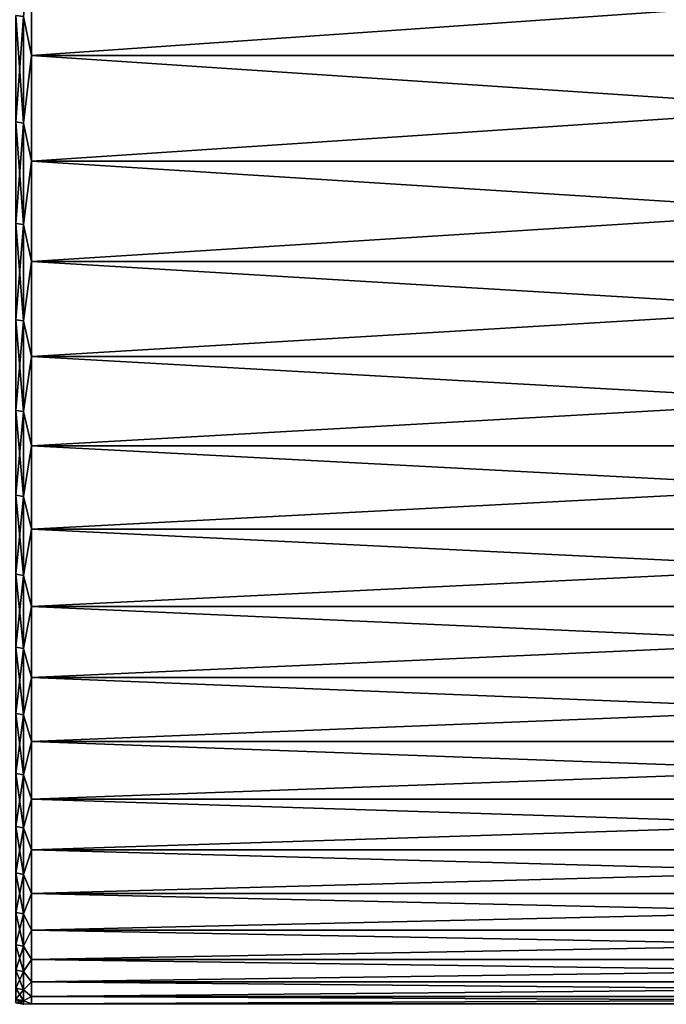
# Model space of a CAD drawing. Header units: metres. Extents: x -2 to 85, y -75 to 96.
# Tile 314 of 444: x 70.55 to 75.88, y 4.5 to 12.61. Entities that reach past the tile are written whole.
import ezdxf

# ---------------------------------------------------------------- set-up
doc = ezdxf.new("R2010")
doc.units = ezdxf.units.M
doc.layers.add('solid_20204500', color=7, linetype='CONTINUOUS')

msp = doc.modelspace()

# ---------------------------------------------------------------- linework, layer by layer
at = {"layer": 'solid_20204500'}
for points in [[(70.585388, 12.634319, -17.77495), (70.650002, 13.224952, -18.274242), (70.650002, 12.314198, -17.498732)], [(70.585388, 12.634319, 17.77495), (70.650002, 12.314198, 17.498732), (70.650002, 13.224952, 18.274242)], [(83.727272, 12.314198, -17.498732), (70.650002, 12.314198, -17.498732), (70.650002, 13.224952, -18.274242)], [(83.727272, 13.224952, -18.274242), (83.727272, 12.314198, -17.498732), (70.650002, 13.224952, -18.274242)], [(83.727272, 13.224952, 18.274242), (70.650002, 13.224952, 18.274242), (70.650002, 12.314198, 17.498732)], [(83.727272, 12.314198, 17.498732), (83.727272, 13.224952, 18.274242), (70.650002, 12.314198, 17.498732)], [(70.585388, 12.634319, 17.77495), (70.521156, 12.64262, 17.765347), (70.521156, 11.76596, 16.967989)], [(70.585388, 11.757185, -16.97716), (70.521156, 11.76596, -16.967989), (70.521156, 12.64262, -17.765347)], [(70.585388, 12.634319, -17.77495), (70.585388, 11.757185, -16.97716), (70.521156, 12.64262, -17.765347)], [(70.585388, 11.757185, 16.97716), (70.585388, 12.634319, 17.77495), (70.521156, 11.76596, 16.967989)], [(70.585388, 12.634319, -17.77495), (70.650002, 12.314198, -17.498732), (70.585388, 11.757185, -16.97716)], [(70.585388, 11.757185, 16.97716), (70.650002, 12.314198, 17.498732), (70.585388, 12.634319, 17.77495)], [(70.585388, 11.757185, -16.97716), (70.650002, 12.314198, -17.498732), (70.650002, 11.444084, -16.677879)], [(70.585388, 11.757185, 16.97716), (70.650002, 11.444084, 16.677879), (70.650002, 12.314198, 17.498732)], [(83.727272, 11.444084, -16.677879), (70.650002, 11.444084, -16.677879), (70.650002, 12.314198, -17.498732)], [(83.727272, 12.314198, -17.498732), (83.727272, 11.444084, -16.677879), (70.650002, 12.314198, -17.498732)], [(83.727272, 12.314198, 17.498732), (70.650002, 12.314198, 17.498732), (70.650002, 11.444084, 16.677879)], [(83.727272, 11.444084, 16.677879), (83.727272, 12.314198, 17.498732), (70.650002, 11.444084, 16.677879)], [(70.585388, 11.757185, 16.97716), (70.521156, 11.76596, 16.967989), (70.521156, 10.93064, 16.127419)], [(70.585388, 10.921414, -16.136135), (70.521156, 10.93064, -16.127419), (70.521156, 11.76596, -16.967989)], [(70.585388, 11.757185, -16.97716), (70.585388, 10.921414, -16.136135), (70.521156, 11.76596, -16.967989)], [(70.585388, 10.921414, 16.136135), (70.585388, 11.757185, 16.97716), (70.521156, 10.93064, 16.127419)], [(70.585388, 11.757185, -16.97716), (70.650002, 11.444084, -16.677879), (70.585388, 10.921414, -16.136135)], [(70.585388, 10.921414, 16.136135), (70.650002, 11.444084, 16.677879), (70.585388, 11.757185, 16.97716)], [(70.585388, 10.921414, -16.136135), (70.650002, 11.444084, -16.677879), (70.650002, 10.616868, -15.813815)], [(70.585388, 10.921414, 16.136135), (70.650002, 10.616868, 15.813815), (70.650002, 11.444084, 16.677879)], [(83.727272, 10.616868, -15.813815), (70.650002, 10.616868, -15.813815), (70.650002, 11.444084, -16.677879)], [(83.727272, 11.444084, -16.677879), (83.727272, 10.616868, -15.813815), (70.650002, 11.444084, -16.677879)], [(83.727272, 11.444084, 16.677879), (70.650002, 11.444084, 16.677879), (70.650002, 10.616868, 15.813815)], [(83.727272, 10.616868, 15.813815), (83.727272, 11.444084, 16.677879), (70.650002, 10.616868, 15.813815)], [(70.585388, 10.921414, 16.136135), (70.521156, 10.93064, 16.127419), (70.521156, 10.138789, 15.245781)], [(70.585388, 10.129135, -15.254021), (70.521156, 10.138789, -15.245781), (70.521156, 10.93064, -16.127419)], [(70.585388, 10.921414, -16.136135), (70.585388, 10.129135, -15.254021), (70.521156, 10.93064, -16.127419)], [(70.585388, 10.129135, 15.254021), (70.585388, 10.921414, 16.136135), (70.521156, 10.138789, 15.245781)], [(70.585388, 10.921414, -16.136135), (70.650002, 10.616868, -15.813815), (70.585388, 10.129135, -15.254021)], [(70.585388, 10.129135, 15.254021), (70.650002, 10.616868, 15.813815), (70.585388, 10.921414, 16.136135)], [(70.585388, 10.129135, -15.254021), (70.650002, 10.616868, -15.813815), (70.650002, 9.834693, -14.908776)], [(70.585388, 10.129135, 15.254021), (70.650002, 9.834693, 14.908776), (70.650002, 10.616868, 15.813815)], [(83.727272, 9.834693, -14.908776), (70.650002, 9.834693, -14.908776), (70.650002, 10.616868, -15.813815)], [(83.727272, 10.616868, -15.813815), (83.727272, 9.834693, -14.908776), (70.650002, 10.616868, -15.813815)], [(83.727272, 10.616868, 15.813815), (70.650002, 10.616868, 15.813815), (70.650002, 9.834693, 14.908776)], [(83.727272, 9.834693, 14.908776), (83.727272, 10.616868, 15.813815), (70.650002, 9.834693, 14.908776)], [(70.585388, 10.129135, 15.254021), (70.521156, 10.138789, 15.245781), (70.521156, 9.392423, 14.325318)], [(70.585388, 9.382365, -14.333061), (70.521156, 9.392423, -14.325318), (70.521156, 10.138789, -15.245781)], [(70.585388, 10.129135, -15.254021), (70.585388, 9.382365, -14.333061), (70.521156, 10.138789, -15.245781)], [(70.585388, 9.382365, 14.333061), (70.585388, 10.129135, 15.254021), (70.521156, 9.392423, 14.325318)], [(70.585388, 10.129135, -15.254021), (70.650002, 9.834693, -14.908776), (70.585388, 9.382365, -14.333061)], [(70.585388, 9.382365, 14.333061), (70.650002, 9.834693, 14.908776), (70.585388, 10.129135, 15.254021)], [(70.585388, 9.382365, -14.333061), (70.650002, 9.834693, -14.908776), (70.650002, 9.099584, -13.965109)], [(70.585388, 9.382365, 14.333061), (70.650002, 9.099584, 13.965109), (70.650002, 9.834693, 14.908776)], [(83.727272, 9.099584, -13.965109), (70.650002, 9.099584, -13.965109), (70.650002, 9.834693, -14.908776)], [(83.727272, 9.834693, -14.908776), (83.727272, 9.099584, -13.965109), (70.650002, 9.834693, -14.908776)], [(83.727272, 9.834693, 14.908776), (70.650002, 9.834693, 14.908776), (70.650002, 9.099584, 13.965109)], [(83.727272, 9.099584, 13.965109), (83.727272, 9.834693, 14.908776), (70.650002, 9.099584, 13.965109)], [(70.585388, 9.382365, 14.333061), (70.521156, 9.392423, 14.325318), (70.521156, 8.69344, 13.368376)], [(70.585388, 8.683006, -13.375601), (70.521156, 8.69344, -13.368376), (70.521156, 9.392423, -14.325318)], [(70.585388, 9.382365, -14.333061), (70.585388, 8.683006, -13.375601), (70.521156, 9.392423, -14.325318)], [(70.585388, 8.683006, 13.375601), (70.585388, 9.382365, 14.333061), (70.521156, 8.69344, 13.368376)], [(70.585388, 9.382365, -14.333061), (70.650002, 9.099584, -13.965109), (70.585388, 8.683006, -13.375601)], [(70.585388, 8.683006, 13.375601), (70.650002, 9.099584, 13.965109), (70.585388, 9.382365, 14.333061)], [(70.585388, 8.683006, -13.375601), (70.650002, 9.099584, -13.965109), (70.650002, 8.413445, -12.985257)], [(70.585388, 8.683006, 13.375601), (70.650002, 8.413445, 12.985257), (70.650002, 9.099584, 13.965109)], [(83.727272, 8.413445, -12.985257), (70.650002, 8.413445, -12.985257), (70.650002, 9.099584, -13.965109)], [(83.727272, 9.099584, -13.965109), (83.727272, 8.413445, -12.985257), (70.650002, 9.099584, -13.965109)], [(83.727272, 9.099584, 13.965109), (70.650002, 9.099584, 13.965109), (70.650002, 8.413445, 12.985257)], [(83.727272, 8.413445, 12.985257), (83.727272, 9.099584, 13.965109), (70.650002, 8.413445, 12.985257)], [(70.585388, 8.683006, 13.375601), (70.521156, 8.69344, 13.368376), (70.521156, 8.043625, 12.37739)], [(70.585388, 8.032839, -12.384079), (70.521156, 8.043625, -12.37739), (70.521156, 8.69344, -13.368376)], [(70.585388, 8.683006, -13.375601), (70.585388, 8.032839, -12.384079), (70.521156, 8.69344, -13.368376)], [(70.585388, 8.032839, 12.384079), (70.585388, 8.683006, 13.375601), (70.521156, 8.043625, 12.37739)], [(70.585388, 8.683006, -13.375601), (70.650002, 8.413445, -12.985257), (70.585388, 8.032839, -12.384079)], [(70.585388, 8.032839, 12.384079), (70.650002, 8.413445, 12.985257), (70.585388, 8.683006, 13.375601)], [(70.585388, 8.032839, -12.384079), (70.650002, 8.413445, -12.985257), (70.650002, 7.778058, -11.971761)], [(70.585388, 8.032839, 12.384079), (70.650002, 7.778058, 11.971761), (70.650002, 8.413445, 12.985257)], [(83.727272, 7.778058, -11.971761), (70.650002, 7.778058, -11.971761), (70.650002, 8.413445, -12.985257)], [(83.727272, 8.413445, -12.985257), (83.727272, 7.778058, -11.971761), (70.650002, 8.413445, -12.985257)], [(83.727272, 8.413445, 12.985257), (70.650002, 8.413445, 12.985257), (70.650002, 7.778058, 11.971761)], [(83.727272, 7.778058, 11.971761), (83.727272, 8.413445, 12.985257), (70.650002, 7.778058, 11.971761)], [(70.585388, 8.032839, 12.384079), (70.521156, 8.043625, 12.37739), (70.521156, 7.444628, 11.354884)], [(70.585388, 7.433518, -11.361021), (70.521156, 7.444628, -11.354884), (70.521156, 8.043625, -12.37739)], [(70.585388, 8.032839, -12.384079), (70.585388, 7.433518, -11.361021), (70.521156, 8.043625, -12.37739)], [(70.585388, 7.433518, 11.361021), (70.585388, 8.032839, 12.384079), (70.521156, 7.444628, 11.354884)], [(70.585388, 8.032839, -12.384079), (70.650002, 7.778058, -11.971761), (70.585388, 7.433518, -11.361021)], [(70.585388, 7.433518, 11.361021), (70.650002, 7.778058, 11.971761), (70.585388, 8.032839, 12.384079)], [(70.585388, 7.433518, -11.361021), (70.650002, 7.778058, -11.971761), (70.650002, 7.195065, -10.927244)], [(70.585388, 7.433518, 11.361021), (70.650002, 7.195065, 10.927244), (70.650002, 7.778058, 11.971761)], [(83.727272, 7.195065, -10.927244), (70.650002, 7.195065, -10.927244), (70.650002, 7.778058, -11.971761)], [(83.727272, 7.778058, -11.971761), (83.727272, 7.195065, -10.927244), (70.650002, 7.778058, -11.971761)], [(83.727272, 7.778058, 11.971761), (70.650002, 7.778058, 11.971761), (70.650002, 7.195065, 10.927244)], [(83.727272, 7.195065, 10.927244), (83.727272, 7.778058, 11.971761), (70.650002, 7.195065, 10.927244)], [(70.585388, 7.433518, 11.361021), (70.521156, 7.444628, 11.354884), (70.521156, 6.897977, 10.303462)], [(70.585388, 6.886572, -10.309031), (70.521156, 6.897977, -10.303462), (70.521156, 7.444628, -11.354884)], [(70.585388, 7.433518, -11.361021), (70.585388, 6.886572, -10.309031), (70.521156, 7.444628, -11.354884)], [(70.585388, 6.886572, 10.309031), (70.585388, 7.433518, 11.361021), (70.521156, 6.897977, 10.303462)], [(70.585388, 7.433518, -11.361021), (70.650002, 7.195065, -10.927244), (70.585388, 6.886572, -10.309031)], [(70.585388, 6.886572, 10.309031), (70.650002, 7.195065, 10.927244), (70.585388, 7.433518, 11.361021)], [(70.585388, 6.886572, -10.309031), (70.650002, 7.195065, -10.927244), (70.650002, 6.665978, -9.854416)], [(70.585388, 6.886572, 10.309031), (70.650002, 6.665978, 9.854416), (70.650002, 7.195065, 10.927244)], [(83.727272, 6.665978, -9.854416), (70.650002, 6.665978, -9.854416), (70.650002, 7.195065, -10.927244)], [(83.727272, 7.195065, -10.927244), (83.727272, 6.665978, -9.854416), (70.650002, 7.195065, -10.927244)], [(83.727272, 7.195065, 10.927244), (70.650002, 7.195065, 10.927244), (70.650002, 6.665978, 9.854416)], [(83.727272, 6.665978, 9.854416), (83.727272, 7.195065, 10.927244), (70.650002, 6.665978, 9.854416)], [(70.585388, 6.886572, 10.309031), (70.521156, 6.897977, 10.303462), (70.521156, 6.405064, 9.225802)], [(70.585388, 6.393392, -9.230789), (70.521156, 6.405064, -9.225802), (70.521156, 6.897977, -10.303462)], [(70.585388, 6.886572, -10.309031), (70.585388, 6.393392, -9.230789), (70.521156, 6.897977, -10.303462)], [(70.585388, 6.393392, 9.230789), (70.585388, 6.886572, 10.309031), (70.521156, 6.405064, 9.225802)], [(70.585388, 6.886572, -10.309031), (70.650002, 6.665978, -9.854416), (70.585388, 6.393392, -9.230789)], [(70.585388, 6.393392, 9.230789), (70.650002, 6.665978, 9.854416), (70.585388, 6.886572, 10.309031)], [(70.585388, 6.393392, -9.230789), (70.650002, 6.665978, -9.854416), (70.650002, 6.192169, -8.756054)], [(70.585388, 6.393392, 9.230789), (70.650002, 6.192169, 8.756054), (70.650002, 6.665978, 9.854416)], [(83.727272, 6.192169, -8.756054), (70.650002, 6.192169, -8.756054), (70.650002, 6.665978, -9.854416)], [(83.727272, 6.665978, -9.854416), (83.727272, 6.192169, -8.756054), (70.650002, 6.665978, -9.854416)], [(83.727272, 6.665978, 9.854416), (70.650002, 6.665978, 9.854416), (70.650002, 6.192169, 8.756054)], [(83.727272, 6.192169, 8.756054), (83.727272, 6.665978, 9.854416), (70.650002, 6.192169, 8.756054)], [(70.585388, 6.393392, 9.230789), (70.521156, 6.405064, 9.225802), (70.521156, 5.967143, 8.124648)], [(70.585388, 5.955235, -8.12904), (70.521156, 5.967143, -8.124648), (70.521156, 6.405064, -9.225802)], [(70.585388, 6.393392, -9.230789), (70.585388, 5.955235, -8.12904), (70.521156, 6.405064, -9.225802)], [(70.585388, 5.955235, 8.12904), (70.585388, 6.393392, 9.230789), (70.521156, 5.967143, 8.124648)], [(70.585388, 6.393392, -9.230789), (70.650002, 6.192169, -8.756054), (70.585388, 5.955235, -8.12904)], [(70.585388, 5.955235, 8.12904), (70.650002, 6.192169, 8.756054), (70.585388, 6.393392, 9.230789)], [(70.585388, 5.955235, -8.12904), (70.650002, 6.192169, -8.756054), (70.650002, 5.774864, -7.635005)], [(70.585388, 5.955235, 8.12904), (70.650002, 5.774864, 7.635005), (70.650002, 6.192169, 8.756054)], [(83.727272, 5.774864, -7.635005), (70.650002, 5.774864, -7.635005), (70.650002, 6.192169, -8.756054)], [(83.727272, 6.192169, -8.756054), (83.727272, 5.774864, -7.635005), (70.650002, 6.192169, -8.756054)], [(83.727272, 6.192169, 8.756054), (70.650002, 6.192169, 8.756054), (70.650002, 5.774864, 7.635005)], [(83.727272, 5.774864, 7.635005), (83.727272, 6.192169, 8.756054), (70.650002, 5.774864, 7.635005)], [(70.585388, 5.955235, 8.12904), (70.521156, 5.967143, 8.124648), (70.521156, 5.58533, 7.002805)], [(70.585388, 5.573215, -7.006589), (70.521156, 5.58533, -7.002805), (70.521156, 5.967143, -8.124648)], [(70.585388, 5.955235, -8.12904), (70.585388, 5.573215, -7.006589), (70.521156, 5.967143, -8.124648)], [(70.585388, 5.573215, 7.006589), (70.585388, 5.955235, 8.12904), (70.521156, 5.58533, 7.002805)], [(70.585388, 5.955235, -8.12904), (70.650002, 5.774864, -7.635005), (70.585388, 5.573215, -7.006589)], [(70.585388, 5.573215, 7.006589), (70.650002, 5.774864, 7.635005), (70.585388, 5.955235, 8.12904)], [(70.585388, 5.573215, -7.006589), (70.650002, 5.774864, -7.635005), (70.650002, 5.415144, -6.494174)], [(70.585388, 5.573215, 7.006589), (70.650002, 5.415144, 6.494174), (70.650002, 5.774864, 7.635005)], [(83.727272, 5.415144, -6.494174), (70.650002, 5.415144, -6.494174), (70.650002, 5.774864, -7.635005)], [(83.727272, 5.774864, -7.635005), (83.727272, 5.415144, -6.494174), (70.650002, 5.774864, -7.635005)], [(83.727272, 5.774864, 7.635005), (70.650002, 5.774864, 7.635005), (70.650002, 5.415144, 6.494174)], [(83.727272, 5.415144, 6.494174), (83.727272, 5.774864, 7.635005), (70.650002, 5.415144, 6.494174)], [(70.585388, 5.573215, 7.006589), (70.521156, 5.58533, 7.002805), (70.521156, 5.260598, 5.863128)], [(70.585388, 5.248307, -5.866297), (70.521156, 5.260598, -5.863128), (70.521156, 5.58533, -7.002805)], [(70.585388, 5.573215, -7.006589), (70.585388, 5.248307, -5.866297), (70.521156, 5.58533, -7.002805)], [(70.585388, 5.248307, 5.866297), (70.585388, 5.573215, 7.006589), (70.521156, 5.260598, 5.863128)], [(70.585388, 5.573215, -7.006589), (70.650002, 5.415144, -6.494174), (70.585388, 5.248307, -5.866297)], [(70.585388, 5.248307, 5.866297), (70.650002, 5.415144, 6.494174), (70.585388, 5.573215, 7.006589)], [(70.585388, 5.248307, -5.866297), (70.650002, 5.415144, -6.494174), (70.650002, 5.113943, -5.336516)], [(70.585388, 5.248307, 5.866297), (70.650002, 5.113943, 5.336516), (70.650002, 5.415144, 6.494174)], [(83.727272, 5.113943, -5.336516), (70.650002, 5.113943, -5.336516), (70.650002, 5.415144, -6.494174)], [(83.727272, 5.415144, -6.494174), (83.727272, 5.113943, -5.336516), (70.650002, 5.415144, -6.494174)], [(83.727272, 5.415144, 6.494174), (70.650002, 5.415144, 6.494174), (70.650002, 5.113943, 5.336516)], [(83.727272, 5.113943, 5.336516), (83.727272, 5.415144, 6.494174), (70.650002, 5.113943, 5.336516)], [(70.585388, 5.248307, 5.866297), (70.521156, 5.260598, 5.863128), (70.521156, 4.993772, 4.70852)], [(70.585388, 4.981337, -4.711065), (70.521156, 4.993772, -4.70852), (70.521156, 5.260598, -5.863128)], [(70.585388, 5.248307, -5.866297), (70.585388, 4.981337, -4.711065), (70.521156, 5.260598, -5.863128)], [(70.585388, 4.981337, 4.711065), (70.585388, 5.248307, 5.866297), (70.521156, 4.993772, 4.70852)], [(70.585388, 5.248307, -5.866297), (70.650002, 5.113943, -5.336516), (70.585388, 4.981337, -4.711065)], [(70.585388, 4.981337, 4.711065), (70.650002, 5.113943, 5.336516), (70.585388, 5.248307, 5.866297)], [(70.585388, 4.981337, -4.711065), (70.650002, 5.113943, -5.336516), (70.650002, 4.87204, -4.165031)], [(70.585388, 4.981337, 4.711065), (70.650002, 4.87204, 4.165031), (70.650002, 5.113943, 5.336516)], [(83.727272, 4.87204, -4.165031), (70.650002, 4.87204, -4.165031), (70.650002, 5.113943, -5.336516)], [(83.727272, 5.113943, -5.336516), (83.727272, 4.87204, -4.165031), (70.650002, 5.113943, -5.336516)], [(83.727272, 5.113943, 5.336516), (70.650002, 5.113943, 5.336516), (70.650002, 4.87204, 4.165031)], [(83.727272, 4.87204, 4.165031), (83.727272, 5.113943, 5.336516), (70.650002, 4.87204, 4.165031)], [(70.585388, 4.981337, 4.711065), (70.521156, 4.993772, 4.70852), (70.521156, 4.785533, 3.541922)], [(70.585388, 4.772986, -3.543836), (70.521156, 4.785533, -3.541922), (70.521156, 4.993772, -4.70852)], [(70.585388, 4.981337, -4.711065), (70.585388, 4.772986, -3.543836), (70.521156, 4.993772, -4.70852)], [(70.585388, 4.772986, 3.543836), (70.585388, 4.981337, 4.711065), (70.521156, 4.785533, 3.541922)], [(70.585388, 4.981337, -4.711065), (70.650002, 4.87204, -4.165031), (70.585388, 4.772986, -3.543836)], [(70.585388, 4.772986, 3.543836), (70.650002, 4.87204, 4.165031), (70.585388, 4.981337, 4.711065)], [(70.585388, 4.772986, -3.543836), (70.650002, 4.87204, -4.165031), (70.650002, 4.690063, -2.982755)], [(70.585388, 4.772986, 3.543836), (70.650002, 4.690063, 2.982755), (70.650002, 4.87204, 4.165031)], [(83.727272, 4.690063, -2.982755), (70.650002, 4.690063, -2.982755), (70.650002, 4.87204, -4.165031)], [(83.727272, 4.87204, -4.165031), (83.727272, 4.690063, -2.982755), (70.650002, 4.87204, -4.165031)], [(83.727272, 4.87204, 4.165031), (70.650002, 4.87204, 4.165031), (70.650002, 4.690063, 2.982755)], [(83.727272, 4.690063, 2.982755), (83.727272, 4.87204, 4.165031), (70.650002, 4.690063, 2.982755)], [(70.585388, 4.772986, 3.543836), (70.521156, 4.785533, 3.541922), (70.521156, 4.636411, 2.366304)], [(70.585388, 4.623783, -2.367583), (70.521156, 4.636411, -2.366304), (70.521156, 4.785533, -3.541922)], [(70.585388, 4.772986, -3.543836), (70.585388, 4.623783, -2.367583), (70.521156, 4.785533, -3.541922)], [(70.585388, 4.623783, 2.367583), (70.585388, 4.772986, 3.543836), (70.521156, 4.636411, 2.366304)], [(70.585388, 4.772986, -3.543836), (70.650002, 4.690063, -2.982755), (70.585388, 4.623783, -2.367583)], [(70.585388, 4.623783, 2.367583), (70.650002, 4.690063, 2.982755), (70.585388, 4.772986, 3.543836)], [(70.585388, 4.623783, 2.367583), (70.521156, 4.636411, 2.366304), (70.521156, 4.546785, 1.184661)], [(70.585388, 4.534109, -1.185301), (70.521156, 4.546785, -1.184661), (70.521156, 4.636411, -2.366304)], [(70.585388, 4.623783, -2.367583), (70.585388, 4.534109, -1.185301), (70.521156, 4.636411, -2.366304)], [(70.585388, 4.534109, 1.185301), (70.585388, 4.623783, 2.367583), (70.521156, 4.546785, 1.184661)], [(70.585388, 4.623783, -2.367583), (70.650002, 4.690063, -2.982755), (70.650002, 4.568482, -1.79275)], [(70.585388, 4.623783, 2.367583), (70.650002, 4.568482, 1.79275), (70.650002, 4.690063, 2.982755)], [(70.585388, 4.623783, -2.367583), (70.650002, 4.568482, -1.79275), (70.585388, 4.534109, -1.185301)], [(70.585388, 4.534109, 1.185301), (70.650002, 4.568482, 1.79275), (70.585388, 4.623783, 2.367583)], [(83.727272, 4.568482, -1.79275), (70.650002, 4.568482, -1.79275), (70.650002, 4.690063, -2.982755)], [(83.727272, 4.690063, -2.982755), (83.727272, 4.568482, -1.79275), (70.650002, 4.690063, -2.982755)], [(83.727272, 4.690063, 2.982755), (70.650002, 4.690063, 2.982755), (70.650002, 4.568482, 1.79275)], [(83.727272, 4.568482, 1.79275), (83.727272, 4.690063, 2.982755), (70.650002, 4.568482, 1.79275)], [(70.585388, 4.534109, 1.185301), (70.521156, 4.546785, 1.184661), (70.521156, 4.516885)], [(70.585388, 4.504192), (70.521156, 4.516885), (70.521156, 4.546785, -1.184661)], [(70.585388, 4.534109, -1.185301), (70.585388, 4.504192), (70.521156, 4.546785, -1.184661)], [(70.585388, 4.534109, -1.185301), (70.650002, 4.568482, -1.79275), (70.650002, 4.507612, -0.5981)], [(70.585388, 4.534109, 1.185301), (70.650002, 4.507612, 0.5981), (70.650002, 4.568482, 1.79275)], [(83.727272, 4.507612, -0.5981), (70.650002, 4.507612, -0.5981), (70.650002, 4.568482, -1.79275)], [(83.727272, 4.568482, -1.79275), (83.727272, 4.507612, -0.5981), (70.650002, 4.568482, -1.79275)], [(83.727272, 4.568482, 1.79275), (70.650002, 4.568482, 1.79275), (70.650002, 4.507612, 0.5981)], [(83.727272, 4.507612, 0.5981), (83.727272, 4.568482, 1.79275), (70.650002, 4.507612, 0.5981)], [(70.585388, 4.504192), (70.585388, 4.534109, 1.185301), (70.521156, 4.516885)], [(70.585388, 4.534109, -1.185301), (70.650002, 4.507612, -0.5981), (70.585388, 4.504192)], [(70.585388, 4.504192), (70.650002, 4.507612, 0.5981), (70.585388, 4.534109, 1.185301)], [(70.585388, 4.504192), (70.650002, 4.507612, -0.5981), (70.650002, 4.507612, 0.5981)], [(83.727272, 4.507612, 0.5981), (70.650002, 4.507612, 0.5981), (70.650002, 4.507612, -0.5981)], [(83.727272, 4.507612, -0.5981), (83.727272, 4.507612, 0.5981), (70.650002, 4.507612, -0.5981)]]:
    msp.add_3dface(points, dxfattribs=at)

doc.saveas('drawing.dxf')
